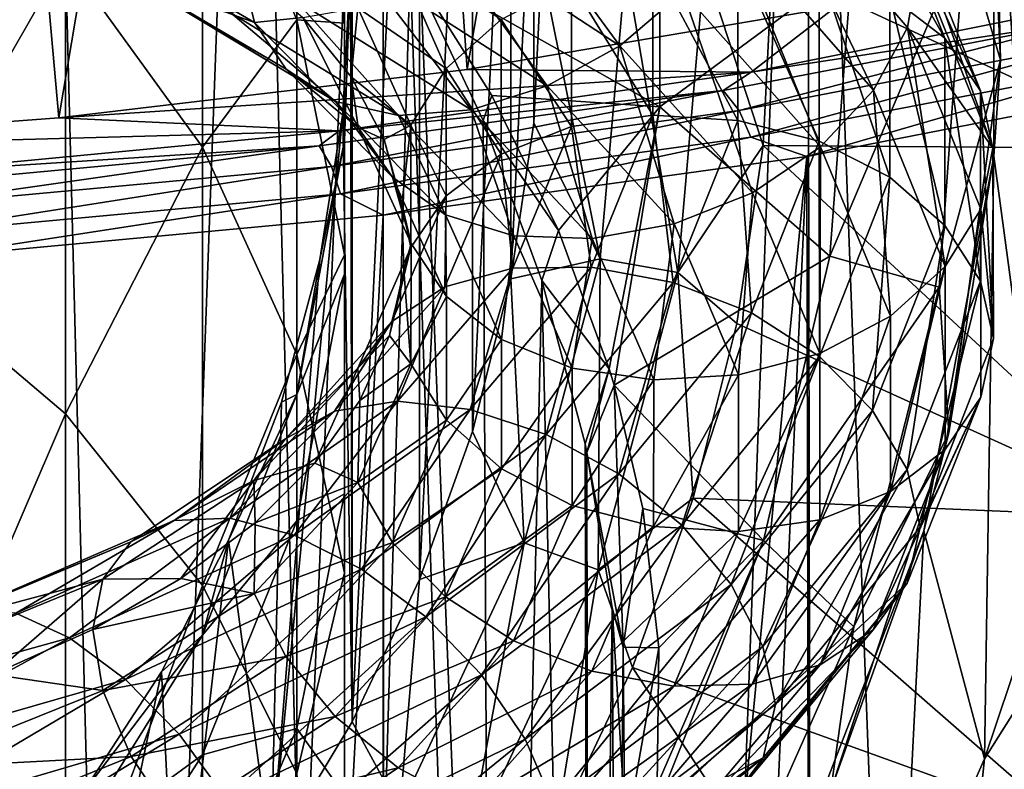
# Model space of a CAD drawing. Header units: metres. Extents: x -109 to 109, y -432 to 89.
# Tile 297 of 656: x 9.95 to 19.02, y -77.4 to -70.5. Entities that reach past the tile are written whole.
import ezdxf

# ---------------------------------------------------------------- set-up
doc = ezdxf.new("R2010")
doc.units = ezdxf.units.M
doc.layers.add('solid_506360_24502164_01', color=7, linetype='CONTINUOUS')

msp = doc.modelspace()

# ---------------------------------------------------------------- linework, layer by layer
at = {"layer": 'solid_506360_24502164_01'}
for points in [[(10.313487, -71.40023, 28.133032), (6.293271, -71.701706, 26.773144), (8.892436, -55.5, 27.56797)], [(10.313487, -71.40023, 28.133032), (8.892436, -55.5, 27.56797), (13, -55.5, 29.483339)], [(14.071635, -70.955948, 30.137049), (10.313487, -71.40023, 28.133032), (13, -55.5, 29.483339)], [(14.071635, -70.955948, 30.137049), (13, -55.5, 29.483339), (16.712542, -55.5, 32.082909)], [(17.466312, -70.378777, 32.740524), (14.071635, -70.955948, 30.137049), (16.712542, -55.5, 32.082909)], [(9.014207, -111.638702, 78.778137), (11.189916, -111.903549, 77.944214), (9.057219, -61.163116, 78.763618)], [(11.189916, -111.903549, 77.944214), (13.299329, -61.558426, 76.928581), (9.057219, -61.163116, 78.763618)], [(11.189916, -111.903549, 77.944214), (13.305913, -112.214584, 76.925064), (13.299329, -61.558426, 76.928581)], [(15.344156, -112.563316, 75.724487), (17.199083, -62.099689, 74.415916), (13.299329, -61.558426, 76.928581)], [(13.305913, -112.214584, 76.925064), (15.344156, -112.563316, 75.724487), (13.299329, -61.558426, 76.928581)], [(8.611323, -92.5, 351.887787), (10.168203, -61.852638, 350.698608), (7.924435, -61.852638, 352.321167)], [(8.611323, -92.5, 351.887787), (10.960144, -92.5, 349.960175), (10.168203, -61.852638, 350.698608)], [(10.960144, -92.5, 349.960175), (12.087472, -61.852638, 348.702728), (10.168203, -61.852638, 350.698608)], [(10.960144, -92.5, 349.960175), (12.887773, -92.5, 347.611359), (12.087472, -61.852638, 348.702728)], [(12.887773, -92.5, 347.611359), (13.547558, -70, 346.530853), (12.087472, -61.852638, 348.702728)], [(15.344156, -112.563316, 75.724487), (17.285465, -112.940002, 74.349358), (17.199083, -62.099689, 74.415916)], [(19.110184, -113.332886, 72.810257), (20.649357, -62.774437, 71.283546), (17.199083, -62.099689, 74.415916)], [(17.285465, -112.940002, 74.349358), (19.110184, -113.332886, 72.810257), (17.199083, -62.099689, 74.415916)], [(19.428518, -75.529228, 294.5), (18.83536, -62.701424, 294.5), (18.918947, -68.246971, 294.5)], [(19.428518, -75.529228, 294.5), (19.428518, -64.470772, 294.5), (18.83536, -62.701424, 294.5)], [(13.013481, -63.040916, 266.5), (13.013472, -76.959099, 266.5), (13, -70, 266.5)], [(13.013481, -63.040916, 266.5), (13.63309, -64.350357, 266.5), (13.013472, -76.959099, 266.5)], [(13.63309, -64.350357, 266.5), (13.633082, -75.649658, 266.5), (13.013472, -76.959099, 266.5)], [(13.63309, -64.350357, 266.5), (14.121387, -65.71447, 266.5), (13.633082, -75.649658, 266.5)], [(14.121387, -65.71447, 266.5), (14.121382, -74.285553, 266.5), (13.633082, -75.649658, 266.5)], [(14.121387, -65.71447, 266.5), (14.473586, -67.119926, 266.5), (14.121382, -74.285553, 266.5)], [(14.473586, -67.119926, 266.5), (14.473582, -72.880096, 266.5), (14.121382, -74.285553, 266.5)], [(14.473586, -67.119926, 266.5), (14.686231, -68.552864, 266.5), (14.473582, -72.880096, 266.5)], [(18.650528, -69.743271, 330.975433), (18.980074, -70.869942, 325.5), (18.822788, -67.411057, 325.5)], [(18.822788, -67.411057, 325.5), (18.980074, -70.869942, 325.5), (18.918947, -68.246971, 294.5)], [(12.503734, -70.499245, 230.069992), (11.637123, -68.449158, 229.174881), (12.503734, -68.259064, 236.342224)], [(12.944544, -70.528969, 236.981216), (12.503734, -68.259064, 236.342224), (12.944544, -69.23423, 243.184357)], [(12.503734, -70.499245, 230.069992), (12.503734, -68.259064, 236.342224), (12.944544, -70.528969, 236.981216)], [(20.5, -68.317757, 271.068909), (20.5, -71.682243, 271.068909), (16.878679, -70.000008, 267.378693)], [(18.980074, -70.869942, 325.5), (18.918947, -71.753029, 294.5), (18.918947, -68.246971, 294.5)], [(19.428518, -75.529228, 294.5), (18.918947, -68.246971, 294.5), (18.918947, -71.753029, 294.5)], [(8.758043, -72.753166, 214.900253), (8.758043, -68.415962, 221.00676), (10.374224, -69.928352, 221.931824)], [(11.637123, -71.668335, 222.996078), (10.374224, -69.928352, 221.931824), (11.637123, -68.449158, 229.174881)], [(11.637123, -71.668335, 222.996078), (11.637123, -68.449158, 229.174881), (12.503734, -70.499245, 230.069992)], [(14.686231, -68.552864, 266.5), (14.686229, -71.447159, 266.5), (14.473582, -72.880096, 266.5)], [(14.686231, -68.552864, 266.5), (14.757349, -70.000008, 266.5), (14.686229, -71.447159, 266.5)], [(17.319256, -68.660927, 928.332397), (17.807203, -69.000427, 928.790588), (18.469545, -70.666092, 925.696777)], [(17.963448, -70.275429, 925.31665), (17.319256, -68.660927, 928.332397), (18.469545, -70.666092, 925.696777)], [(15.847032, -68.704247, 341.586273), (13.547558, -70, 346.530853), (15.846823, -71.298309, 341.586273)], [(15.847032, -68.704247, 341.586273), (15.846823, -71.298309, 341.586273), (17.613358, -69.990089, 336.368317)], [(14.214944, -69.008675, 936.33136), (13.701238, -69.57373, 936.258789), (15.477827, -70.736458, 933.64917)], [(16.058144, -70.239182, 933.64093), (14.214944, -69.008675, 936.33136), (15.477827, -70.736458, 933.64917)], [(16.800753, -69.032379, 933.182678), (16.509132, -69.653442, 933.478638), (17.81086, -71.144089, 930.498047)], [(18.125475, -70.568016, 930.161438), (16.800753, -69.032379, 933.182678), (17.81086, -71.144089, 930.498047)], [(18.227053, -69.979454, 929.774658), (16.800753, -69.032379, 933.182678), (18.125475, -70.568016, 930.161438)], [(17.807203, -69.000427, 928.790588), (18.123507, -69.456894, 929.276367), (18.797613, -71.150879, 926.129272)], [(18.469545, -70.666092, 925.696777), (17.807203, -69.000427, 928.790588), (18.797613, -71.150879, 926.129272)], [(12.944544, -71.610687, 243.512314), (12.944544, -69.23423, 243.184357), (13, -70, 249.5)], [(12.944544, -70.528969, 236.981216), (12.944544, -69.23423, 243.184357), (12.944544, -71.610687, 243.512314)], [(18.123507, -69.456894, 929.276367), (18.227053, -69.979454, 929.774658), (18.911781, -71.67807, 926.600037)], [(18.797613, -71.150879, 926.129272), (18.123507, -69.456894, 929.276367), (18.911781, -71.67807, 926.600037)], [(13.701238, -69.57373, 936.258789), (13.109323, -70.016861, 936.014893), (14.80916, -71.104988, 933.500122)], [(15.477827, -70.736458, 933.64917), (13.701238, -69.57373, 936.258789), (14.80916, -71.104988, 933.500122)], [(16.509132, -69.653442, 933.478638), (16.058144, -70.239182, 933.64093), (17.324312, -71.667473, 930.727173)], [(17.81086, -71.144089, 930.498047), (16.509132, -69.653442, 933.478638), (17.324312, -71.667473, 930.727173)], [(12.114352, -70.522568, 931.294739), (10.723832, -69.706284, 933.415833), (11.978955, -69.969193, 930.867432)], [(10.983365, -70.111099, 933.987732), (10.723832, -69.706284, 933.415833), (12.114352, -70.522568, 931.294739)], [(17.409595, -72.67141, 336.368317), (18.416252, -72.958008, 330.975433), (18.650528, -69.743271, 330.975433)], [(17.613358, -69.990089, 336.368317), (17.409595, -72.67141, 336.368317), (18.650528, -69.743271, 330.975433)], [(18.650528, -69.743271, 330.975433), (18.416252, -72.958008, 330.975433), (18.980074, -70.869942, 325.5)], [(13.06759, -70.386223, 928.126892), (13.382204, -69.817062, 927.787231), (13.879956, -70.944984, 925.362)], [(13.879956, -70.944984, 925.362), (13.382204, -69.817062, 927.787231), (14.384602, -70.493614, 925.056213)], [(10.374224, -74.124748, 216.02356), (8.758043, -72.753166, 214.900253), (10.374224, -69.928352, 221.931824)], [(10.374224, -74.124748, 216.02356), (10.374224, -69.928352, 221.931824), (11.637123, -71.668335, 222.996078)], [(15.782185, -69.960754, 924.79126), (16.564129, -69.912964, 924.848083), (16.563545, -71.423332, 922.007751)], [(16.563545, -71.423332, 922.007751), (16.564129, -69.912964, 924.848083), (17.312344, -71.615227, 922.073608)], [(16.564129, -69.912964, 924.848083), (17.312952, -70.017052, 925.025452), (17.312344, -71.615227, 922.073608)], [(12.114352, -70.522568, 931.294739), (11.978955, -69.969193, 930.867432), (12.559073, -70.477188, 929.646423)], [(13.109323, -70.016861, 936.014893), (12.490731, -70.311882, 935.631165), (14.110358, -71.324677, 933.216614)], [(12.887773, -92.5, 347.611359), (14.320129, -92.5, 344.93161), (13.547558, -70, 346.530853)], [(12.928781, -71.358826, 266.5), (12.928784, -71.358871, 249.5), (13, -70, 249.5)], [(13, -70, 266.5), (12.928781, -71.358826, 266.5), (13, -70, 249.5)], [(13.013472, -76.959099, 266.5), (12.928781, -71.358826, 266.5), (13, -70, 266.5)], [(12.944544, -71.610687, 243.512314), (13, -70, 249.5), (12.928784, -71.358871, 249.5)], [(14.80916, -71.104988, 933.500122), (13.109323, -70.016861, 936.014893), (14.110358, -71.324677, 933.216614)], [(14.320129, -92.5, 344.93161), (14.218509, -71.422981, 345.171234), (13.547558, -70, 346.530853)], [(14.298364, -71.193153, 345.021393), (13.547558, -70, 346.530853), (14.218509, -71.422981, 345.171234)], [(15.846823, -71.298309, 341.586273), (13.547558, -70, 346.530853), (14.298364, -71.193153, 345.021393)], [(15.297075, -72.697289, 266.60202), (14.686229, -71.447159, 266.5), (14.757349, -70.000008, 266.5)], [(15.533058, -70, 266.60202), (15.297075, -72.697289, 266.60202), (14.757349, -70.000008, 266.5)], [(15.033962, -70.156235, 924.859802), (15.782185, -69.960754, 924.79126), (15.78163, -71.376465, 922.065796)], [(16.010374, -72.823059, 266.901917), (15.297075, -72.697289, 266.60202), (15.533058, -70, 266.60202)], [(16.257359, -70, 266.901917), (16.010374, -72.823059, 266.901917), (15.533058, -70, 266.60202)], [(15.78163, -71.376465, 922.065796), (15.782185, -69.960754, 924.79126), (16.563545, -71.423332, 922.007751)], [(15.846823, -71.298309, 341.586273), (17.409595, -72.67141, 336.368317), (17.613358, -69.990089, 336.368317)], [(16.257359, -70, 266.901917), (16.797403, -71.654411, 267.378693), (16.010374, -72.823059, 266.901917)], [(16.257359, -70, 266.901917), (16.878679, -70.000008, 267.378693), (16.797403, -71.654411, 267.378693)], [(20.5, -71.682243, 271.068909), (16.797403, -71.654411, 267.378693), (16.878679, -70.000008, 267.378693)], [(17.312344, -71.615227, 922.073608), (17.312952, -70.017052, 925.025452), (17.962814, -71.946442, 922.266052)], [(17.312952, -70.017052, 925.025452), (17.963448, -70.275429, 925.31665), (17.962814, -71.946442, 922.266052)], [(18.911781, -71.67807, 926.600037), (18.227053, -69.979454, 929.774658), (18.125475, -70.568016, 930.161438)], [(12.407538, -70.952393, 931.822083), (10.983365, -70.111099, 933.987732), (12.114352, -70.522568, 931.294739)], [(11.383737, -70.364197, 934.579102), (10.983365, -70.111099, 933.987732), (12.407538, -70.952393, 931.822083)], [(14.384602, -70.493614, 925.056213), (15.033962, -70.156235, 924.859802), (15.033433, -71.478859, 922.24292)], [(15.033433, -71.478859, 922.24292), (15.033962, -70.156235, 924.859802), (15.78163, -71.376465, 922.065796)], [(12.490731, -70.311882, 935.631165), (11.89834, -70.434715, 935.141235), (13.441154, -71.377594, 932.823608)], [(14.110358, -71.324677, 933.216614), (12.490731, -70.311882, 935.631165), (13.441154, -71.377594, 932.823608)], [(16.058144, -70.239182, 933.64093), (15.477827, -70.736458, 933.64917), (16.698238, -72.089447, 930.823914)], [(17.324312, -71.667473, 930.727173), (16.058144, -70.239182, 933.64093), (16.698238, -72.089447, 930.823914)], [(20.045759, -70.303757, 33.078907), (16.687899, -70.978149, 30.036905), (17.466312, -70.378777, 32.740524)], [(19.725224, -70.515167, 32.357967), (16.687899, -70.978149, 30.036905), (20.045759, -70.303757, 33.078907)], [(17.962814, -71.946442, 922.266052), (17.963448, -70.275429, 925.31665), (18.468895, -72.389732, 922.567017)], [(17.963448, -70.275429, 925.31665), (18.469545, -70.666092, 925.696777), (18.468895, -72.389732, 922.567017)], [(12.859824, -71.248596, 932.346497), (11.383737, -70.364197, 934.579102), (12.407538, -70.952393, 931.822083)], [(11.89834, -70.434715, 935.141235), (11.383737, -70.364197, 934.579102), (12.859824, -71.248596, 932.346497)], [(13.06759, -70.386223, 928.126892), (13.003571, -71.022606, 928.385376), (12.559073, -70.477188, 929.646423)], [(13.553639, -71.468254, 925.745728), (13.003571, -71.022606, 928.385376), (13.06759, -70.386223, 928.126892)], [(13.553639, -71.468254, 925.745728), (13.06759, -70.386223, 928.126892), (13.879956, -70.944984, 925.362)], [(16.687899, -70.978149, 30.036905), (14.071635, -70.955948, 30.137049), (17.466312, -70.378777, 32.740524)], [(12.503734, -73.576645, 224.1633), (11.637123, -71.668335, 222.996078), (12.503734, -70.499245, 230.069992)], [(13.441154, -71.377594, 932.823608), (11.89834, -70.434715, 935.141235), (12.859824, -71.248596, 932.346497)], [(13.069557, -71.489365, 929.005554), (12.114352, -70.522568, 931.294739), (12.559073, -70.477188, 929.646423)], [(12.944544, -72.660362, 231.01358), (12.503734, -70.499245, 230.069992), (12.944544, -70.528969, 236.981216)], [(12.503734, -73.576645, 224.1633), (12.503734, -70.499245, 230.069992), (12.944544, -72.660362, 231.01358)], [(13.069557, -71.489365, 929.005554), (12.559073, -70.477188, 929.646423), (13.003571, -71.022606, 928.385376)], [(13.879956, -70.944984, 925.362), (14.384602, -70.493614, 925.056213), (14.384095, -71.732903, 922.53241)], [(14.384095, -71.732903, 922.53241), (14.384602, -70.493614, 925.056213), (15.033433, -71.478859, 922.24292)], [(12.407538, -70.952393, 931.822083), (12.114352, -70.522568, 931.294739), (13.069557, -71.489365, 929.005554)], [(12.944544, -72.838196, 237.631271), (12.944544, -70.528969, 236.981216), (12.944544, -71.610687, 243.512314)], [(12.944544, -72.660362, 231.01358), (12.944544, -70.528969, 236.981216), (12.944544, -72.838196, 237.631271)], [(16.427612, -71.146873, 29.508512), (16.687899, -70.978149, 30.036905), (19.725224, -70.515167, 32.357967)], [(16.427612, -71.146873, 29.508512), (19.725224, -70.515167, 32.357967), (16.575024, -71.331291, 29.348886)], [(19.725224, -70.515167, 32.357967), (19.901573, -70.694038, 32.223339), (16.575024, -71.331291, 29.348886)], [(18.125475, -70.568016, 930.161438), (17.81086, -71.144089, 930.498047), (18.473337, -72.768723, 927.381714)], [(18.799654, -72.240417, 927.00238), (18.125475, -70.568016, 930.161438), (18.473337, -72.768723, 927.381714)], [(18.911781, -71.67807, 926.600037), (18.125475, -70.568016, 930.161438), (18.799654, -72.240417, 927.00238)], [(18.468895, -72.389732, 922.567017), (18.469545, -70.666092, 925.696777), (18.796951, -72.903732, 922.945435)], [(18.469545, -70.666092, 925.696777), (18.797613, -71.150879, 926.129272), (18.796951, -72.903732, 922.945435)], [(15.477827, -70.736458, 933.64917), (14.80916, -71.104988, 933.500122), (15.976849, -72.375023, 930.778687)], [(16.698238, -72.089447, 930.823914), (15.477827, -70.736458, 933.64917), (15.976849, -72.375023, 930.778687)], [(16.575024, -71.331291, 29.348886), (19.901573, -70.694038, 32.223339), (16.682402, -71.579056, 29.257757)], [(19.901573, -70.694038, 32.223339), (20.030031, -70.937767, 32.150421), (16.682402, -71.579056, 29.257757)], [(16.687899, -70.978149, 30.036905), (10.313487, -71.40023, 28.133032), (14.071635, -70.955948, 30.137049)], [(13.38586, -71.94725, 929.483887), (12.407538, -70.952393, 931.822083), (13.069557, -71.489365, 929.005554)], [(12.859824, -71.248596, 932.346497), (12.407538, -70.952393, 931.822083), (13.38586, -71.94725, 929.483887)], [(13.553639, -71.468254, 925.745728), (13.879956, -70.944984, 925.362), (13.879468, -72.116798, 922.909302)], [(13.879468, -72.116798, 922.909302), (13.879956, -70.944984, 925.362), (14.384095, -71.732903, 922.53241)], [(16.682402, -71.579056, 29.257757), (20.030031, -70.937767, 32.150421), (17.199749, -71.754974, 29.594378)], [(20.030031, -70.937767, 32.150421), (20.650057, -71.080185, 32.726986), (17.199749, -71.754974, 29.594378)], [(18.416252, -72.958008, 330.975433), (18.50704, -74.299934, 325.5), (18.980074, -70.869942, 325.5)], [(18.980074, -70.869942, 325.5), (18.50704, -74.299934, 325.5), (18.918947, -71.753029, 294.5)], [(16.687899, -70.978149, 30.036905), (12.894201, -71.518692, 27.59868), (10.313487, -71.40023, 28.133032)], [(16.427612, -71.146873, 29.508512), (12.894201, -71.518692, 27.59868), (16.687899, -70.978149, 30.036905)], [(13.069557, -71.489365, 929.005554), (13.003571, -71.022606, 928.385376), (13.309591, -71.598618, 927.091309)], [(13.553639, -71.468254, 925.745728), (13.309591, -71.598618, 927.091309), (13.003571, -71.022606, 928.385376)], [(14.80916, -71.104988, 933.500122), (14.110358, -71.324677, 933.216614), (15.222946, -72.510849, 930.605103)], [(15.976849, -72.375023, 930.778687), (14.80916, -71.104988, 933.500122), (15.222946, -72.510849, 930.605103)], [(17.283339, -112.939568, 29.658781), (17.199749, -71.754974, 29.594378), (20.650057, -71.080185, 32.726986)], [(19.108044, -113.332405, 31.197557), (17.283339, -112.939568, 29.658781), (20.650057, -71.080185, 32.726986)], [(12.710091, -71.65786, 27.203615), (12.894201, -71.518692, 27.59868), (16.427612, -71.146873, 29.508512)], [(12.710091, -71.65786, 27.203615), (16.427612, -71.146873, 29.508512), (12.82453, -71.846809, 27.023552)], [(16.427612, -71.146873, 29.508512), (16.575024, -71.331291, 29.348886), (12.82453, -71.846809, 27.023552)], [(14.913622, -72.436218, 343.431213), (14.298364, -71.193153, 345.021393), (14.218509, -71.422981, 345.171234)], [(15.846823, -71.298309, 341.586273), (14.298364, -71.193153, 345.021393), (14.913622, -72.436218, 343.431213)], [(17.81086, -71.144089, 930.498047), (17.324312, -71.667473, 930.727173), (17.968693, -73.225761, 927.680908)], [(18.473337, -72.768723, 927.381714), (17.81086, -71.144089, 930.498047), (17.968693, -73.225761, 927.680908)], [(18.796951, -72.903732, 922.945435), (18.797613, -71.150879, 926.129272), (18.9165, -73.431, 923.397522)], [(18.797613, -71.150879, 926.129272), (18.911781, -71.67807, 926.600037), (18.9165, -73.431, 923.397522)], [(13.873809, -72.291634, 929.934631), (12.859824, -71.248596, 932.346497), (13.38586, -71.94725, 929.483887)], [(13.441154, -71.377594, 932.823608), (12.859824, -71.248596, 932.346497), (13.873809, -72.291634, 929.934631)], [(15.846823, -71.298309, 341.586273), (14.913622, -72.436218, 343.431213), (15.379844, -73.709969, 341.782074)], [(15.846823, -71.298309, 341.586273), (15.379844, -73.709969, 341.782074), (15.424221, -73.860085, 341.586304)], [(15.846823, -71.298309, 341.586273), (15.424221, -73.860085, 341.586304), (17.409595, -72.67141, 336.368317)], [(12.894201, -71.518692, 27.59868), (6.293271, -71.701706, 26.773144), (10.313487, -71.40023, 28.133032)], [(12.268301, -78.201721, 266.5), (12.715897, -72.702934, 266.5), (12.928781, -71.358826, 266.5)], [(13.013472, -76.959099, 266.5), (12.268301, -78.201721, 266.5), (12.928781, -71.358826, 266.5)], [(12.928781, -71.358826, 266.5), (12.715897, -72.702934, 266.5), (12.928784, -71.358871, 249.5)], [(12.715897, -72.702934, 266.5), (12.715919, -72.70285, 249.5), (12.928784, -71.358871, 249.5)], [(12.944544, -71.610687, 243.512314), (12.928784, -71.358871, 249.5), (12.715919, -72.70285, 249.5)], [(12.82453, -71.846809, 27.023552), (16.575024, -71.331291, 29.348886), (12.907889, -72.09787, 26.917536)], [(16.575024, -71.331291, 29.348886), (16.682402, -71.579056, 29.257757), (12.907889, -72.09787, 26.917536)], [(14.110358, -71.324677, 933.216614), (13.441154, -71.377594, 932.823608), (14.500976, -72.48587, 930.31842)], [(14.500976, -72.48587, 930.31842), (13.441154, -71.377594, 932.823608), (13.873809, -72.291634, 929.934631)], [(15.222946, -72.510849, 930.605103), (14.110358, -71.324677, 933.216614), (14.500976, -72.48587, 930.31842)], [(15.033433, -71.478859, 922.24292), (15.78163, -71.376465, 922.065796), (15.214077, -72.77401, 919.392212)], [(15.214077, -72.77401, 919.392212), (15.78163, -71.376465, 922.065796), (15.967874, -72.914566, 919.222046)], [(15.78163, -71.376465, 922.065796), (16.563545, -71.423332, 922.007751), (15.967874, -72.914566, 919.222046)], [(13.55568, -72.55513, 926.616638), (13.069557, -71.489365, 929.005554), (13.309591, -71.598618, 927.091309)], [(13.38586, -71.94725, 929.483887), (13.069557, -71.489365, 929.005554), (13.55568, -72.55513, 926.616638)], [(13.553639, -71.468254, 925.745728), (13.472393, -72.194435, 925.779785), (13.309591, -71.598618, 927.091309)], [(13.553163, -72.593094, 923.337524), (13.472393, -72.194435, 925.779785), (13.553639, -71.468254, 925.745728)], [(13.553163, -72.593094, 923.337524), (13.553639, -71.468254, 925.745728), (13.879468, -72.116798, 922.909302)], [(14.320129, -92.5, 344.93161), (14.759553, -72.896912, 343.733459), (14.218509, -71.422981, 345.171234)], [(14.913622, -72.436218, 343.431213), (14.218509, -71.422981, 345.171234), (14.759553, -72.896912, 343.733459)], [(14.384095, -71.732903, 922.53241), (15.033433, -71.478859, 922.24292), (14.492788, -72.784279, 919.675476)], [(15.297075, -72.697289, 266.60202), (14.473582, -72.880096, 266.5), (14.686229, -71.447159, 266.5)], [(14.492788, -72.784279, 919.675476), (15.033433, -71.478859, 922.24292), (15.214077, -72.77401, 919.392212)], [(15.967874, -72.914566, 919.222046), (16.563545, -71.423332, 922.007751), (16.689741, -73.193405, 919.178955)], [(16.563545, -71.423332, 922.007751), (17.312344, -71.615227, 922.073608), (16.689741, -73.193405, 919.178955)], [(12.894201, -71.518692, 27.59868), (8.771513, -71.912811, 25.820938), (6.293271, -71.701706, 26.773144)], [(12.710091, -71.65786, 27.203615), (8.771513, -71.912811, 25.820938), (12.894201, -71.518692, 27.59868)], [(12.907889, -72.09787, 26.917536), (16.682402, -71.579056, 29.257757), (13.299898, -72.296288, 27.081505)], [(16.682402, -71.579056, 29.257757), (17.199749, -71.754974, 29.594378), (13.299898, -72.296288, 27.081505)], [(8.663256, -72.033859, 25.50761), (8.771513, -71.912811, 25.820938), (12.710091, -71.65786, 27.203615)], [(8.663256, -72.033859, 25.50761), (12.710091, -71.65786, 27.203615), (8.74147, -72.226166, 25.31237)], [(12.710091, -71.65786, 27.203615), (12.82453, -71.846809, 27.023552), (8.74147, -72.226166, 25.31237)], [(11.637123, -75.702728, 217.315918), (10.374224, -74.124748, 216.02356), (11.637123, -71.668335, 222.996078)], [(11.637123, -75.702728, 217.315918), (11.637123, -71.668335, 222.996078), (12.503734, -73.576645, 224.1633)], [(12.503734, -73.946678, 243.834671), (12.944544, -71.610687, 243.512314), (12.715919, -72.70285, 249.5)], [(12.944544, -72.838196, 237.631271), (12.944544, -71.610687, 243.512314), (12.503734, -73.946678, 243.834671)], [(13.55568, -72.55513, 926.616638), (13.309591, -71.598618, 927.091309), (13.472393, -72.194435, 925.779785)], [(16.010374, -72.823059, 266.901917), (16.797403, -71.654411, 267.378693), (16.554359, -73.292877, 267.378693)], [(20.5, -75.085289, 271.621307), (16.554359, -73.292877, 267.378693), (16.797403, -71.654411, 267.378693)], [(16.689741, -73.193405, 919.178955), (17.312344, -71.615227, 922.073608), (17.316822, -73.596756, 919.27478)], [(17.324312, -71.667473, 930.727173), (16.698238, -72.089447, 930.823914), (17.319332, -73.567543, 927.870605)], [(20.5, -71.682243, 271.068909), (20.5, -75.085289, 271.621307), (16.797403, -71.654411, 267.378693)], [(17.312344, -71.615227, 922.073608), (17.962814, -71.946442, 922.266052), (17.316822, -73.596756, 919.27478)], [(17.968693, -73.225761, 927.680908), (17.324312, -71.667473, 930.727173), (17.319332, -73.567543, 927.870605)], [(18.9165, -73.431, 923.397522), (18.911781, -71.67807, 926.600037), (18.799654, -72.240417, 927.00238)], [(13.303995, -112.214279, 27.083691), (13.299898, -72.296288, 27.081505), (17.199749, -71.754974, 29.594378)], [(15.342098, -112.562943, 28.283962), (13.303995, -112.214279, 27.083691), (17.199749, -71.754974, 29.594378)], [(13.866802, -72.955879, 920.055847), (14.384095, -71.732903, 922.53241), (14.492788, -72.784279, 919.675476)], [(13.879468, -72.116798, 922.909302), (14.384095, -71.732903, 922.53241), (13.866802, -72.955879, 920.055847)], [(17.283339, -112.939568, 29.658781), (15.342098, -112.562943, 28.283962), (17.199749, -71.754974, 29.594378)], [(18.50704, -74.299934, 325.5), (18.2747, -75.199547, 294.5), (18.918947, -71.753029, 294.5)], [(18.83536, -77.298576, 294.5), (18.918947, -71.753029, 294.5), (18.2747, -75.199547, 294.5)], [(18.83536, -77.298576, 294.5), (19.428518, -75.529228, 294.5), (18.918947, -71.753029, 294.5)], [(8.74147, -72.226166, 25.31237), (12.82453, -71.846809, 27.023552), (8.798444, -72.479675, 25.195299)], [(12.82453, -71.846809, 27.023552), (12.907889, -72.09787, 26.917536), (8.798444, -72.479675, 25.195299)], [(13.883749, -73.043121, 927.043274), (13.38586, -71.94725, 929.483887), (13.55568, -72.55513, 926.616638)], [(13.873809, -72.291634, 929.934631), (13.38586, -71.94725, 929.483887), (13.883749, -73.043121, 927.043274)], [(17.316822, -73.596756, 919.27478), (17.962814, -71.946442, 922.266052), (17.804701, -74.092216, 919.498352)], [(17.962814, -71.946442, 922.266052), (18.468895, -72.389732, 922.567017), (17.804701, -74.092216, 919.498352)], [(8.798444, -72.479675, 25.195299), (12.907889, -72.09787, 26.917536), (9.057643, -72.691635, 25.246311)], [(12.907889, -72.09787, 26.917536), (13.299898, -72.296288, 27.081505), (9.057643, -72.691635, 25.246311)], [(13.380322, -73.273033, 920.502197), (13.879468, -72.116798, 922.909302), (13.866802, -72.955879, 920.055847)], [(13.553163, -72.593094, 923.337524), (13.879468, -72.116798, 922.909302), (13.380322, -73.273033, 920.502197)], [(16.698238, -72.089447, 930.823914), (15.976849, -72.375023, 930.778687), (16.57111, -73.764687, 927.934631)], [(17.319332, -73.567543, 927.870605), (16.698238, -72.089447, 930.823914), (16.57111, -73.764687, 927.934631)], [(13.55568, -72.55513, 926.616638), (13.472393, -72.194435, 925.779785), (13.488967, -72.798691, 924.46698)], [(13.553163, -72.593094, 923.337524), (13.488967, -72.798691, 924.46698), (13.472393, -72.194435, 925.779785)], [(11.188229, -111.90332, 26.064844), (9.057643, -72.691635, 25.246311), (13.299898, -72.296288, 27.081505)], [(13.303995, -112.214279, 27.083691), (11.188229, -111.90332, 26.064844), (13.299898, -72.296288, 27.081505)], [(14.389847, -73.439026, 927.416382), (13.873809, -72.291634, 929.934631), (13.883749, -73.043121, 927.043274)], [(14.500976, -72.48587, 930.31842), (13.873809, -72.291634, 929.934631), (14.389847, -73.439026, 927.416382)], [(18.799654, -72.240417, 927.00238), (18.473337, -72.768723, 927.381714), (18.472687, -74.450859, 924.228638)], [(18.798992, -73.971436, 923.806213), (18.799654, -72.240417, 927.00238), (18.472687, -74.450859, 924.228638)], [(18.9165, -73.431, 923.397522), (18.799654, -72.240417, 927.00238), (18.798992, -73.971436, 923.806213)], [(15.976849, -72.375023, 930.778687), (15.222946, -72.510849, 930.605103), (15.789165, -73.811073, 927.876648)], [(16.57111, -73.764687, 927.934631), (15.976849, -72.375023, 930.778687), (15.789165, -73.811073, 927.876648)], [(17.804701, -74.092216, 919.498352), (18.468895, -72.389732, 922.567017), (18.12096, -74.635231, 919.823914)], [(18.468895, -72.389732, 922.567017), (18.796951, -72.903732, 922.945435), (18.12096, -74.635231, 919.823914)], [(15.040341, -73.70295, 927.701904), (14.500976, -72.48587, 930.31842), (14.389847, -73.439026, 927.416382)], [(15.222946, -72.510849, 930.605103), (14.500976, -72.48587, 930.31842), (15.040341, -73.70295, 927.701904)], [(15.379844, -73.709969, 341.782074), (14.913622, -72.436218, 343.431213), (14.759553, -72.896912, 343.733459)], [(13.555203, -73.663521, 924.200439), (13.55568, -72.55513, 926.616638), (13.488967, -72.798691, 924.46698)], [(13.883749, -73.043121, 927.043274), (13.55568, -72.55513, 926.616638), (13.555203, -73.663521, 924.200439)], [(15.789165, -73.811073, 927.876648), (15.222946, -72.510849, 930.605103), (15.040341, -73.70295, 927.701904)], [(12.944544, -75.58831, 225.393738), (12.503734, -73.576645, 224.1633), (12.944544, -72.660362, 231.01358)], [(12.944544, -74.85891, 231.973511), (12.944544, -72.660362, 231.01358), (12.944544, -72.838196, 237.631271)], [(12.944544, -75.58831, 225.393738), (12.944544, -72.660362, 231.01358), (12.944544, -74.85891, 231.973511)], [(13.065753, -73.702896, 920.973877), (13.358865, -73.404472, 923.159302), (13.553163, -72.593094, 923.337524)], [(13.065753, -73.702896, 920.973877), (13.553163, -72.593094, 923.337524), (13.380322, -73.273033, 920.502197)], [(13.553163, -72.593094, 923.337524), (13.358865, -73.404472, 923.159302), (13.488967, -72.798691, 924.46698)], [(17.409595, -72.67141, 336.368317), (15.424221, -73.860085, 341.586304), (16.800045, -75.290459, 336.368317)], [(17.409595, -72.67141, 336.368317), (16.800045, -75.290459, 336.368317), (18.416252, -72.958008, 330.975433)], [(8.758043, -77.885185, 209.444687), (8.758043, -72.753166, 214.900253), (10.374224, -74.124748, 216.02356)], [(11.188229, -111.90332, 26.064844), (9.012841, -111.63855, 25.231188), (9.057643, -72.691635, 25.246311)], [(12.268301, -78.201721, 266.5), (12.363758, -74.017136, 266.5), (12.715897, -72.702934, 266.5)], [(12.363758, -74.017136, 266.5), (12.363734, -74.01722, 249.5), (12.715919, -72.70285, 249.5)], [(12.503734, -73.946678, 243.834671), (12.715919, -72.70285, 249.5), (12.363734, -74.01722, 249.5)], [(12.715897, -72.702934, 266.5), (12.363758, -74.017136, 266.5), (12.715919, -72.70285, 249.5)], [(15.297075, -72.697289, 266.60202), (14.5963, -75.312622, 266.60202), (14.473582, -72.880096, 266.5)], [(15.27692, -75.560341, 266.901917), (14.5963, -75.312622, 266.60202), (15.297075, -72.697289, 266.60202)], [(16.010374, -72.823059, 266.901917), (15.27692, -75.560341, 266.901917), (15.297075, -72.697289, 266.60202)], [(18.473337, -72.768723, 927.381714), (17.968693, -73.225761, 927.680908), (17.96806, -74.83992, 924.598694)], [(18.472687, -74.450859, 924.228638), (18.473337, -72.768723, 927.381714), (17.96806, -74.83992, 924.598694)], [(12.503734, -75.108101, 238.270248), (12.944544, -72.838196, 237.631271), (12.503734, -73.946678, 243.834671)], [(12.944544, -74.85891, 231.973511), (12.944544, -72.838196, 237.631271), (12.503734, -75.108101, 238.270248)], [(13.555203, -73.663521, 924.200439), (13.488967, -72.798691, 924.46698), (13.358865, -73.404472, 923.159302)], [(13.432424, -74.006935, 917.235107), (14.492788, -72.784279, 919.675476), (14.10094, -74.084473, 916.852051)], [(13.866802, -72.955879, 920.055847), (14.492788, -72.784279, 919.675476), (13.432424, -74.006935, 917.235107)], [(14.10094, -74.084473, 916.852051), (15.214077, -72.77401, 919.392212), (14.799584, -74.314339, 916.576355)], [(14.492788, -72.784279, 919.675476), (15.214077, -72.77401, 919.392212), (14.10094, -74.084473, 916.852051)], [(15.214077, -72.77401, 919.392212), (15.967874, -72.914566, 919.222046), (14.799584, -74.314339, 916.576355)], [(16.010374, -72.823059, 266.901917), (16.151886, -74.899635, 267.378693), (15.27692, -75.560341, 266.901917)], [(16.010374, -72.823059, 266.901917), (16.554359, -73.292877, 267.378693), (16.151886, -74.899635, 267.378693)], [(14.5963, -75.312622, 266.60202), (14.121382, -74.285553, 266.5), (14.473582, -72.880096, 266.5)], [(14.320129, -92.5, 344.93161), (15.202171, -92.5, 342.023895), (14.759553, -72.896912, 343.733459)], [(15.202171, -92.5, 342.023895), (15.157969, -74.399933, 342.23819), (14.759553, -72.896912, 343.733459)], [(15.379844, -73.709969, 341.782074), (14.759553, -72.896912, 343.733459), (15.157969, -74.399933, 342.23819)], [(14.799584, -74.314339, 916.576355), (15.967874, -72.914566, 919.222046), (15.468637, -74.676064, 916.430786)], [(15.967874, -72.914566, 919.222046), (16.689741, -73.193405, 919.178955), (15.468637, -74.676064, 916.430786)], [(18.12096, -74.635231, 919.823914), (18.796951, -72.903732, 922.945435), (18.240677, -75.168259, 920.247925)], [(18.796951, -72.903732, 922.945435), (18.9165, -73.431, 923.397522), (18.240677, -75.168259, 920.247925)], [(12.852239, -74.09996, 917.700928), (13.866802, -72.955879, 920.055847), (13.432424, -74.006935, 917.235107)], [(13.380322, -73.273033, 920.502197), (13.866802, -72.955879, 920.055847), (12.852239, -74.09996, 917.700928)], [(16.800045, -75.290459, 336.368317), (17.632017, -76.084412, 330.975433), (18.416252, -72.958008, 330.975433)], [(18.416252, -72.958008, 330.975433), (17.632017, -76.084412, 330.975433), (18.50704, -74.299934, 325.5)], [(13.883261, -74.182518, 924.574585), (13.883749, -73.043121, 927.043274), (13.555203, -73.663521, 924.200439)], [(14.389847, -73.439026, 927.416382), (13.883749, -73.043121, 927.043274), (13.883261, -74.182518, 924.574585)], [(15.468637, -74.676064, 916.430786), (16.689741, -73.193405, 919.178955), (16.049835, -75.148216, 916.435852)], [(16.689741, -73.193405, 919.178955), (17.316822, -73.596756, 919.27478), (16.049835, -75.148216, 916.435852)], [(12.401351, -74.353508, 918.212646), (13.380322, -73.273033, 920.502197), (12.852239, -74.09996, 917.700928)], [(13.065753, -73.702896, 920.973877), (13.380322, -73.273033, 920.502197), (12.401351, -74.353508, 918.212646)], [(20.5, -75.085289, 271.621307), (16.151886, -74.899635, 267.378693), (16.554359, -73.292877, 267.378693)], [(17.968693, -73.225761, 927.680908), (17.319332, -73.567543, 927.870605), (17.318722, -75.099464, 924.882568)], [(17.96806, -74.83992, 924.598694), (17.968693, -73.225761, 927.680908), (17.318722, -75.099464, 924.882568)], [(13.065753, -73.702896, 920.973877), (13.084526, -74.001678, 921.869629), (13.358865, -73.404472, 923.159302)], [(13.555203, -73.663521, 924.200439), (13.358865, -73.404472, 923.159302), (13.084526, -74.001678, 921.869629)], [(14.38934, -74.631409, 924.869019), (14.389847, -73.439026, 927.416382), (13.883261, -74.182518, 924.574585)], [(15.040341, -73.70295, 927.701904), (14.389847, -73.439026, 927.416382), (14.38934, -74.631409, 924.869019)], [(18.240677, -75.168259, 920.247925), (18.9165, -73.431, 923.397522), (18.798992, -73.971436, 923.806213)], [(12.503734, -77.433365, 218.733292), (11.637123, -75.702728, 217.315918), (12.503734, -73.576645, 224.1633)], [(12.503734, -77.433365, 218.733292), (12.503734, -73.576645, 224.1633), (12.944544, -75.58831, 225.393738)], [(17.319332, -73.567543, 927.870605), (16.57111, -73.764687, 927.934631), (16.570526, -75.205879, 925.057129)], [(17.318722, -75.099464, 924.882568), (17.319332, -73.567543, 927.870605), (16.570526, -75.205879, 925.057129)], [(13.067719, -74.757179, 921.828857), (13.555203, -73.663521, 924.200439), (13.084526, -74.001678, 921.869629)], [(13.883261, -74.182518, 924.574585), (13.555203, -73.663521, 924.200439), (13.067719, -74.757179, 921.828857)], [(16.049835, -75.148216, 916.435852), (17.316822, -73.596756, 919.27478), (16.50202, -75.693451, 916.58667)], [(17.316822, -73.596756, 919.27478), (17.804701, -74.092216, 919.498352), (16.50202, -75.693451, 916.58667)], [(12.109797, -74.739113, 918.72522), (12.67043, -74.578842, 920.61377), (13.065753, -73.702896, 920.973877)], [(12.109797, -74.739113, 918.72522), (13.065753, -73.702896, 920.973877), (12.401351, -74.353508, 918.212646)], [(13.065753, -73.702896, 920.973877), (12.67043, -74.578842, 920.61377), (13.084526, -74.001678, 921.869629)], [(15.039812, -74.966942, 925.054871), (15.040341, -73.70295, 927.701904), (14.38934, -74.631409, 924.869019)], [(15.789165, -73.811073, 927.876648), (15.040341, -73.70295, 927.701904), (15.039812, -74.966942, 925.054871)], [(15.379844, -73.709969, 341.782074), (15.157969, -74.399933, 342.23819), (15.175182, -74.481239, 342.156555)], [(15.424221, -73.860085, 341.586304), (15.379844, -73.709969, 341.782074), (15.175182, -74.481239, 342.156555)], [(16.57111, -73.764687, 927.934631), (15.789165, -73.811073, 927.876648), (15.78861, -75.160446, 925.116272)], [(16.570526, -75.205879, 925.057129), (16.57111, -73.764687, 927.934631), (15.78861, -75.160446, 925.116272)], [(15.78861, -75.160446, 925.116272), (15.789165, -73.811073, 927.876648), (15.039812, -74.966942, 925.054871)], [(11.637123, -76.162659, 244.140488), (12.503734, -73.946678, 243.834671), (11.876091, -75.287575, 249.5)], [(12.503734, -75.108101, 238.270248), (12.503734, -73.946678, 243.834671), (11.637123, -76.162659, 244.140488)], [(12.503734, -73.946678, 243.834671), (12.363734, -74.01722, 249.5), (11.876091, -75.287575, 249.5)], [(15.424221, -73.860085, 341.586304), (15.175182, -74.481239, 342.156555), (15.507638, -76.270683, 339.783722)], [(15.688553, -74.996605, 340.095581), (15.424221, -73.860085, 341.586304), (15.507638, -76.270683, 339.783722)], [(16.800045, -75.290459, 336.368317), (15.424221, -73.860085, 341.586304), (15.688553, -74.996605, 340.095581)], [(12.363758, -74.017136, 266.5), (11.876065, -75.287613, 266.5), (12.363734, -74.01722, 249.5)], [(12.268301, -78.201721, 266.5), (11.876065, -75.287613, 266.5), (12.363758, -74.017136, 266.5)], [(11.876065, -75.287613, 266.5), (11.876091, -75.287575, 249.5), (12.363734, -74.01722, 249.5)], [(11.888985, -75.084419, 914.993652), (13.432424, -74.006935, 917.235107), (12.480686, -75.242271, 914.520691)], [(12.852239, -74.09996, 917.700928), (13.432424, -74.006935, 917.235107), (11.888985, -75.084419, 914.993652)], [(13.432424, -74.006935, 917.235107), (14.10094, -74.084473, 916.852051), (12.480686, -75.242271, 914.520691)], [(13.067719, -74.757179, 921.828857), (13.084526, -74.001678, 921.869629), (12.67043, -74.578842, 920.61377)], [(18.798992, -73.971436, 923.806213), (18.472687, -74.450859, 924.228638), (17.808357, -76.112656, 921.136963)], [(18.122927, -75.681534, 920.672485), (18.798992, -73.971436, 923.806213), (17.808357, -76.112656, 921.136963)], [(18.240677, -75.168259, 920.247925), (18.798992, -73.971436, 923.806213), (18.122927, -75.681534, 920.672485)], [(10.374224, -79.090149, 210.745117), (8.758043, -77.885185, 209.444687), (10.374224, -74.124748, 216.02356)], [(10.374224, -79.090149, 210.745117), (10.374224, -74.124748, 216.02356), (11.637123, -75.702728, 217.315918)], [(11.375465, -75.10556, 915.536621), (12.852239, -74.09996, 917.700928), (11.888985, -75.084419, 914.993652)], [(12.401351, -74.353508, 918.212646), (12.852239, -74.09996, 917.700928), (11.375465, -75.10556, 915.536621)], [(12.480686, -75.242271, 914.520691), (14.10094, -74.084473, 916.852051), (13.099053, -75.553818, 914.149902)], [(14.10094, -74.084473, 916.852051), (14.799584, -74.314339, 916.576355), (13.099053, -75.553818, 914.149902)], [(16.50202, -75.693451, 916.58667), (17.804701, -74.092216, 919.498352), (16.795139, -76.26416, 916.862488)], [(17.804701, -74.092216, 919.498352), (18.12096, -74.635231, 919.823914), (16.795139, -76.26416, 916.862488)], [(13.383979, -75.306953, 922.151733), (13.883261, -74.182518, 924.574585), (13.067719, -74.757179, 921.828857)], [(14.38934, -74.631409, 924.869019), (13.883261, -74.182518, 924.574585), (13.383979, -75.306953, 922.151733)], [(14.5963, -75.312622, 266.60202), (13.633082, -75.649658, 266.5), (14.121382, -74.285553, 266.5)], [(18.50704, -74.299934, 325.5), (17.419397, -77.587135, 325.5), (18.2747, -75.199547, 294.5)], [(17.632017, -76.084412, 330.975433), (17.419397, -77.587135, 325.5), (18.50704, -74.299934, 325.5)], [(10.976387, -75.300896, 916.107239), (12.401351, -74.353508, 918.212646), (11.375465, -75.10556, 915.536621)], [(12.109797, -74.739113, 918.72522), (12.401351, -74.353508, 918.212646), (10.976387, -75.300896, 916.107239)], [(13.099053, -75.553818, 914.149902), (14.799584, -74.314339, 916.576355), (13.69123, -75.991348, 913.912048)], [(14.799584, -74.314339, 916.576355), (15.468637, -74.676064, 916.430786), (13.69123, -75.991348, 913.912048)], [(15.202171, -92.5, 342.023895), (15.175182, -74.481239, 342.156555), (15.157969, -74.399933, 342.23819)], [(15.202171, -92.5, 342.023895), (15.405618, -75.910263, 340.707916), (15.175182, -74.481239, 342.156555)], [(15.507638, -76.270683, 339.783722), (15.175182, -74.481239, 342.156555), (15.405618, -75.910263, 340.707916)], [(18.472687, -74.450859, 924.228638), (17.96806, -74.83992, 924.598694), (17.321877, -76.434494, 921.576294)], [(17.808357, -76.112656, 921.136963), (18.472687, -74.450859, 924.228638), (17.321877, -76.434494, 921.576294)], [(12.109797, -74.739113, 918.72522), (12.12008, -75.12735, 919.401184), (12.67043, -74.578842, 920.61377)], [(13.067719, -74.757179, 921.828857), (12.67043, -74.578842, 920.61377), (12.12008, -75.12735, 919.401184)], [(13.871859, -75.808365, 922.369202), (14.38934, -74.631409, 924.869019), (13.383979, -75.306953, 922.151733)], [(15.039812, -74.966942, 925.054871), (14.38934, -74.631409, 924.869019), (13.871859, -75.808365, 922.369202)], [(16.795139, -76.26416, 916.862488), (18.12096, -74.635231, 919.823914), (16.911652, -76.800659, 917.26416)], [(18.12096, -74.635231, 919.823914), (18.240677, -75.168259, 920.247925), (16.911652, -76.800659, 917.26416)], [(10.718333, -75.645988, 916.656738), (11.437355, -75.64019, 918.238037), (12.109797, -74.739113, 918.72522)], [(10.718333, -75.645988, 916.656738), (12.109797, -74.739113, 918.72522), (10.976387, -75.300896, 916.107239)], [(12.109797, -74.739113, 918.72522), (11.437355, -75.64019, 918.238037), (12.12008, -75.12735, 919.401184)], [(12.11162, -75.778046, 919.572815), (13.067719, -74.757179, 921.828857), (12.12008, -75.12735, 919.401184)], [(13.383979, -75.306953, 922.151733), (13.067719, -74.757179, 921.828857), (12.11162, -75.778046, 919.572815)], [(13.69123, -75.991348, 913.912048), (15.468637, -74.676064, 916.430786), (14.205647, -76.526405, 913.835266)], [(15.468637, -74.676064, 916.430786), (16.049835, -75.148216, 916.435852), (14.205647, -76.526405, 913.835266)], [(17.96806, -74.83992, 924.598694), (17.318722, -75.099464, 924.882568), (16.695892, -76.612663, 921.952026)], [(17.321877, -76.434494, 921.576294), (17.96806, -74.83992, 924.598694), (16.695892, -76.612663, 921.952026)], [(12.503734, -77.020027, 232.917099), (12.944544, -74.85891, 231.973511), (12.503734, -75.108101, 238.270248)], [(12.944544, -77.634819, 226.645493), (12.944544, -74.85891, 231.973511), (12.503734, -77.020027, 232.917099)], [(12.944544, -77.634819, 226.645493), (12.944544, -75.58831, 225.393738), (12.944544, -74.85891, 231.973511)], [(15.27692, -75.560341, 266.901917), (16.151886, -74.899635, 267.378693), (15.593861, -76.459206, 267.378693)], [(19.588058, -77.90052, 271.621307), (15.593861, -76.459206, 267.378693), (16.151886, -74.899635, 267.378693)], [(20.5, -75.085289, 271.621307), (19.588058, -77.90052, 271.621307), (16.151886, -74.899635, 267.378693)], [(14.498938, -76.214851, 922.457703), (15.039812, -74.966942, 925.054871), (13.871859, -75.808365, 922.369202)], [(15.78861, -75.160446, 925.116272), (15.039812, -74.966942, 925.054871), (14.498938, -76.214851, 922.457703)], [(15.835533, -76.27877, 338.394257), (15.688553, -74.996605, 340.095581), (15.507638, -76.270683, 339.783722)], [(16.800045, -75.290459, 336.368317), (15.688553, -74.996605, 340.095581), (15.835533, -76.27877, 338.394257)], [(9.491166, -75.917618, 913.624573), (11.375465, -75.10556, 915.536621), (9.919623, -75.959068, 913.015564)], [(10.976387, -75.300896, 916.107239), (11.375465, -75.10556, 915.536621), (9.491166, -75.917618, 913.624573)], [(9.919623, -75.959068, 913.015564), (11.888985, -75.084419, 914.993652), (10.413311, -76.186806, 912.465698)], [(11.375465, -75.10556, 915.536621), (11.888985, -75.084419, 914.993652), (9.919623, -75.959068, 913.015564)], [(11.888985, -75.084419, 914.993652), (12.480686, -75.242271, 914.520691), (10.413311, -76.186806, 912.465698)], [(11.637123, -77.261383, 238.876419), (12.503734, -75.108101, 238.270248), (11.637123, -76.162659, 244.140488)], [(12.503734, -77.020027, 232.917099), (12.503734, -75.108101, 238.270248), (11.637123, -77.261383, 238.876419)], [(17.318722, -75.099464, 924.882568), (16.570526, -75.205879, 925.057129), (15.974603, -76.629265, 922.23468)], [(16.695892, -76.612663, 921.952026), (17.318722, -75.099464, 924.882568), (15.974603, -76.629265, 922.23468)], [(12.11162, -75.778046, 919.572815), (12.12008, -75.12735, 919.401184), (11.437355, -75.64019, 918.238037)], [(14.205647, -76.526405, 913.835266), (16.049835, -75.148216, 916.435852), (14.605873, -77.117149, 913.920532)], [(15.220806, -76.49292, 922.408325), (15.78861, -75.160446, 925.116272), (14.498938, -76.214851, 922.457703)], [(16.049835, -75.148216, 916.435852), (16.50202, -75.693451, 916.58667), (14.605873, -77.117149, 913.920532)], [(16.570526, -75.205879, 925.057129), (15.78861, -75.160446, 925.116272), (15.220806, -76.49292, 922.408325)], [(15.974603, -76.629265, 922.23468), (16.570526, -75.205879, 925.057129), (15.220806, -76.49292, 922.408325)], [(16.911652, -76.800659, 917.26416), (18.240677, -75.168259, 920.247925), (18.122927, -75.681534, 920.672485)], [(17.419397, -77.587135, 325.5), (17.008055, -78.469116, 294.5), (18.2747, -75.199547, 294.5)], [(18.081402, -79.005692, 294.5), (18.2747, -75.199547, 294.5), (17.008055, -78.469116, 294.5)], [(18.081402, -79.005692, 294.5), (18.83536, -77.298576, 294.5), (18.2747, -75.199547, 294.5)], [(9.158194, -76.062248, 914.245789), (10.976387, -75.300896, 916.107239), (9.491166, -75.917618, 913.624573)], [(10.718333, -75.645988, 916.656738), (10.976387, -75.300896, 916.107239), (9.158194, -76.062248, 914.245789)], [(10.413311, -76.186806, 912.465698), (12.480686, -75.242271, 914.520691), (10.929249, -76.569397, 912.01355)], [(12.480686, -75.242271, 914.520691), (13.099053, -75.553818, 914.149902), (10.929249, -76.569397, 912.01355)], [(11.25833, -76.5, 266.5), (11.25833, -76.5, 249.5), (11.876091, -75.287575, 249.5)], [(11.637123, -76.162659, 244.140488), (11.876091, -75.287575, 249.5), (11.25833, -76.5, 249.5)], [(11.876065, -75.287613, 266.5), (11.25833, -76.5, 266.5), (11.876091, -75.287575, 249.5)], [(11.404921, -79.365227, 266.5), (11.25833, -76.5, 266.5), (11.876065, -75.287613, 266.5)], [(12.268301, -78.201721, 266.5), (11.404921, -79.365227, 266.5), (11.876065, -75.287613, 266.5)], [(16.800045, -75.290459, 336.368317), (15.821074, -77.540298, 336.699524), (15.799212, -77.788109, 336.364014)], [(16.800045, -75.290459, 336.368317), (15.799212, -77.788109, 336.364014), (17.632017, -76.084412, 330.975433)], [(16.800045, -75.290459, 336.368317), (15.835533, -76.27877, 338.394257), (15.821074, -77.540298, 336.699524)], [(12.40474, -76.357178, 919.847412), (13.383979, -75.306953, 922.151733), (12.11162, -75.778046, 919.572815)], [(13.871859, -75.808365, 922.369202), (13.383979, -75.306953, 922.151733), (12.40474, -76.357178, 919.847412)], [(14.5963, -75.312622, 266.60202), (13.452023, -77.766525, 266.60202), (13.633082, -75.649658, 266.5)], [(14.079287, -78.128677, 266.901917), (13.452023, -77.766525, 266.60202), (14.5963, -75.312622, 266.60202)], [(15.27692, -75.560341, 266.901917), (14.079287, -78.128677, 266.901917), (14.5963, -75.312622, 266.60202)], [(10.929249, -76.569397, 912.01355), (13.099053, -75.553818, 914.149902), (11.423333, -77.072838, 911.696777)], [(13.099053, -75.553818, 914.149902), (13.69123, -75.991348, 913.912048), (11.423333, -77.072838, 911.696777)], [(15.27692, -75.560341, 266.901917), (14.885659, -77.956566, 267.378693), (14.079287, -78.128677, 266.901917)], [(15.27692, -75.560341, 266.901917), (15.593861, -76.459206, 267.378693), (14.885659, -77.956566, 267.378693)], [(19.866432, -75.660912, 294.428619), (19.428518, -75.529228, 294.5), (18.83536, -77.298576, 294.5)], [(8.942885, -76.371994, 914.827026), (9.706402, -76.524178, 916.10083), (10.718333, -75.645988, 916.656738)], [(8.942885, -76.371994, 914.827026), (10.718333, -75.645988, 916.656738), (9.158194, -76.062248, 914.245789)], [(10.718333, -75.645988, 916.656738), (9.706402, -76.524178, 916.10083), (10.62862, -76.109474, 917.132751)], [(12.11162, -75.778046, 919.572815), (11.437355, -75.64019, 918.238037), (10.62862, -76.109474, 917.132751)], [(10.718333, -75.645988, 916.656738), (10.62862, -76.109474, 917.132751), (11.437355, -75.64019, 918.238037)], [(12.944544, -79.257736, 220.227432), (12.503734, -77.433365, 218.733292), (12.944544, -75.58831, 225.393738)], [(12.944544, -79.257736, 220.227432), (12.944544, -75.58831, 225.393738), (12.944544, -77.634819, 226.645493)], [(13.452023, -77.766525, 266.60202), (13.013472, -76.959099, 266.5), (13.633082, -75.649658, 266.5)], [(18.675463, -78.828819, 294.428619), (19.866432, -75.660912, 294.428619), (18.83536, -77.298576, 294.5)], [(19.586092, -77.77079, 294.220978), (19.866432, -75.660912, 294.428619), (18.675463, -78.828819, 294.428619)], [(11.637123, -80.47644, 212.241241), (10.374224, -79.090149, 210.745117), (11.637123, -75.702728, 217.315918)], [(11.637123, -80.47644, 212.241241), (11.637123, -75.702728, 217.315918), (12.503734, -77.433365, 218.733292)], [(14.605873, -77.117149, 913.920532), (16.50202, -75.693451, 916.58667), (14.865313, -77.713196, 914.151611)], [(16.50202, -75.693451, 916.58667), (16.795139, -76.26416, 916.862488), (14.865313, -77.713196, 914.151611)], [(18.122927, -75.681534, 920.672485), (17.808357, -76.112656, 921.136963), (16.505409, -77.675285, 918.203613)], [(16.796963, -77.290169, 917.699585), (18.122927, -75.681534, 920.672485), (16.505409, -77.675285, 918.203613)], [(16.911652, -76.800659, 917.26416), (18.122927, -75.681534, 920.672485), (16.796963, -77.290169, 917.699585)], [(10.719947, -76.670792, 917.497864), (12.11162, -75.778046, 919.572815), (10.62862, -76.109474, 917.132751)], [(12.40474, -76.357178, 919.847412), (12.11162, -75.778046, 919.572815), (10.719947, -76.670792, 917.497864)], [(12.856924, -76.908691, 919.992554), (13.871859, -75.808365, 922.369202), (12.40474, -76.357178, 919.847412)], [(14.498938, -76.214851, 922.457703), (13.871859, -75.808365, 922.369202), (12.856924, -76.908691, 919.992554)], [(15.202171, -92.5, 342.023895), (15.5, -92.5, 339), (15.405618, -75.910263, 340.707916)], [(15.5, -92.5, 339), (15.499117, -77.407326, 339.165405), (15.405618, -75.910263, 340.707916)], [(15.507638, -76.270683, 339.783722), (15.405618, -75.910263, 340.707916), (15.499117, -77.407326, 339.165405)], [(9.919623, -75.959068, 913.015564), (10.413311, -76.186806, 912.465698), (7.971058, -76.86412, 910.744995)], [(11.423333, -77.072838, 911.696777), (13.69123, -75.991348, 913.912048), (11.852539, -77.662575, 911.550171)], [(13.69123, -75.991348, 913.912048), (14.205647, -76.526405, 913.835266), (11.852539, -77.662575, 911.550171)], [(10.719947, -76.670792, 917.497864), (10.62862, -76.109474, 917.132751), (9.706402, -76.524178, 916.10083)], [(17.632017, -76.084412, 330.975433), (15.799212, -77.788109, 336.364014), (16.321245, -79.029121, 330.975433)], [(17.808357, -76.112656, 921.136963), (17.321877, -76.434494, 921.576294), (16.054522, -77.933052, 918.708069)], [(16.505409, -77.675285, 918.203613), (17.808357, -76.112656, 921.136963), (16.054522, -77.933052, 918.708069)], [(17.632017, -76.084412, 330.975433), (16.321245, -79.029121, 330.975433), (17.419397, -77.587135, 325.5)], [(7.971058, -76.86412, 910.744995), (10.413311, -76.186806, 912.465698), (8.365992, -77.304459, 910.22821)], [(10.413311, -76.186806, 912.465698), (10.929249, -76.569397, 912.01355), (8.365992, -77.304459, 910.22821)], [(10.374224, -78.183159, 244.419312), (11.637123, -76.162659, 244.140488), (10.51722, -77.641205, 249.5)], [(11.637123, -77.261383, 238.876419), (11.637123, -76.162659, 244.140488), (10.374224, -78.183159, 244.419312)], [(11.637123, -76.162659, 244.140488), (11.25833, -76.5, 249.5), (10.51722, -77.641205, 249.5)], [(13.438123, -77.382843, 919.989441), (14.498938, -76.214851, 922.457703), (12.856924, -76.908691, 919.992554)], [(15.220806, -76.49292, 922.408325), (14.498938, -76.214851, 922.457703), (13.438123, -77.382843, 919.989441)], [(14.865313, -77.713196, 914.151611), (16.795139, -76.26416, 916.862488), (14.9695, -78.256683, 914.526367)], [(16.795139, -76.26416, 916.862488), (16.911652, -76.800659, 917.26416), (14.9695, -78.256683, 914.526367)], [(15.507638, -76.270683, 339.783722), (15.499117, -77.407326, 339.165405), (15.523361, -78.048485, 337.382874)], [(15.835533, -76.27877, 338.394257), (15.507638, -76.270683, 339.783722), (15.523361, -78.048485, 337.382874)], [(15.821074, -77.540298, 336.699524), (15.835533, -76.27877, 338.394257), (15.523361, -78.048485, 337.382874)], [(10.979386, -77.276749, 917.729065), (12.40474, -76.357178, 919.847412), (10.719947, -76.670792, 917.497864)], [(12.856924, -76.908691, 919.992554), (12.40474, -76.357178, 919.847412), (10.979386, -77.276749, 917.729065)], [(18.291603, -80.560654, 271.621307), (14.885659, -77.956566, 267.378693), (15.593861, -76.459206, 267.378693)], [(17.321877, -76.434494, 921.576294), (16.695892, -76.612663, 921.952026), (15.474337, -78.033653, 919.170288)], [(16.054522, -77.933052, 918.708069), (17.321877, -76.434494, 921.576294), (15.474337, -78.033653, 919.170288)], [(19.588058, -77.90052, 271.621307), (18.291603, -80.560654, 271.621307), (15.593861, -76.459206, 267.378693)], [(8.365992, -77.304459, 910.22821), (10.929249, -76.569397, 912.01355), (8.744198, -77.861412, 909.848755)], [(10.929249, -76.569397, 912.01355), (11.423333, -77.072838, 911.696777), (8.744198, -77.861412, 909.848755)], [(8.944232, -77.3843, 915.662964), (10.719947, -76.670792, 917.497864), (9.706402, -76.524178, 916.10083)], [(10.431729, -80.438316, 266.5), (10.51724, -77.641167, 266.5), (11.25833, -76.5, 266.5)], [(11.404921, -79.365227, 266.5), (10.431729, -80.438316, 266.5), (11.25833, -76.5, 266.5)], [(10.51724, -77.641167, 266.5), (10.51722, -77.641205, 249.5), (11.25833, -76.5, 249.5)], [(11.25833, -76.5, 266.5), (10.51724, -77.641167, 266.5), (11.25833, -76.5, 249.5)], [(11.852539, -77.662575, 911.550171), (14.205647, -76.526405, 913.835266), (12.186469, -78.292854, 911.579529)], [(14.205647, -76.526405, 913.835266), (14.605873, -77.117149, 913.920532), (12.186469, -78.292854, 911.579529)], [(14.107176, -77.741562, 919.835815), (15.220806, -76.49292, 922.408325), (13.438123, -77.382843, 919.989441)], [(15.974603, -76.629265, 922.23468), (15.220806, -76.49292, 922.408325), (14.107176, -77.741562, 919.835815)], [(14.80582, -77.964615, 919.554565), (15.974603, -76.629265, 922.23468), (14.107176, -77.741562, 919.835815)], [(16.695892, -76.612663, 921.952026), (15.974603, -76.629265, 922.23468), (14.80582, -77.964615, 919.554565)], [(15.474337, -78.033653, 919.170288), (16.695892, -76.612663, 921.952026), (14.80582, -77.964615, 919.554565)], [(10.979386, -77.276749, 917.729065), (10.719947, -76.670792, 917.497864), (8.944232, -77.3843, 915.662964)], [(14.9695, -78.256683, 914.526367), (16.911652, -76.800659, 917.26416), (16.796963, -77.290169, 917.699585)], [(11.379613, -77.874077, 917.809143), (12.856924, -76.908691, 919.992554), (10.979386, -77.276749, 917.729065)], [(13.438123, -77.382843, 919.989441), (12.856924, -76.908691, 919.992554), (11.379613, -77.874077, 917.809143)], [(11.637123, -79.070107, 233.812225), (12.503734, -77.020027, 232.917099), (11.637123, -77.261383, 238.876419)], [(12.503734, -79.646484, 227.875931), (12.503734, -77.020027, 232.917099), (11.637123, -79.070107, 233.812225)], [(13.452023, -77.766525, 266.60202), (12.268301, -78.201721, 266.5), (13.013472, -76.959099, 266.5)], [(12.503734, -79.646484, 227.875931), (12.944544, -77.634819, 226.645493), (12.503734, -77.020027, 232.917099)], [(8.744198, -77.861412, 909.848755), (11.423333, -77.072838, 911.696777), (9.072742, -78.495506, 909.646729)], [(11.423333, -77.072838, 911.696777), (11.852539, -77.662575, 911.550171), (9.072742, -78.495506, 909.646729)], [(12.186469, -78.292854, 911.579529), (14.605873, -77.117149, 913.920532), (12.402934, -78.910873, 911.772461)], [(14.605873, -77.117149, 913.920532), (14.865313, -77.713196, 914.151611), (12.402934, -78.910873, 911.772461)], [(9.160696, -78.013512, 915.857178), (10.979386, -77.276749, 917.729065), (8.944232, -77.3843, 915.662964)], [(11.379613, -77.874077, 917.809143), (10.979386, -77.276749, 917.729065), (9.160696, -78.013512, 915.857178)], [(10.374224, -79.224731, 239.429108), (11.637123, -77.261383, 238.876419), (10.374224, -78.183159, 244.419312)], [(11.637123, -79.070107, 233.812225), (11.637123, -77.261383, 238.876419), (10.374224, -79.224731, 239.429108)], [(16.796963, -77.290169, 917.699585), (16.505409, -77.675285, 918.203613), (14.608872, -79.063637, 915.518311)], [(14.866926, -78.720619, 914.978516), (16.796963, -77.290169, 917.699585), (14.608872, -79.063637, 915.518311)], [(14.9695, -78.256683, 914.526367), (16.796963, -77.290169, 917.699585), (14.866926, -78.720619, 914.978516)], [(18.675463, -78.828819, 294.428619), (18.83536, -77.298576, 294.5), (18.081402, -79.005692, 294.5)], [(11.89403, -78.410126, 917.723511), (13.438123, -77.382843, 919.989441), (11.379613, -77.874077, 917.809143)], [(14.107176, -77.741562, 919.835815), (13.438123, -77.382843, 919.989441), (11.89403, -78.410126, 917.723511)]]:
    msp.add_3dface(points, dxfattribs=at)

doc.saveas('drawing.dxf')
